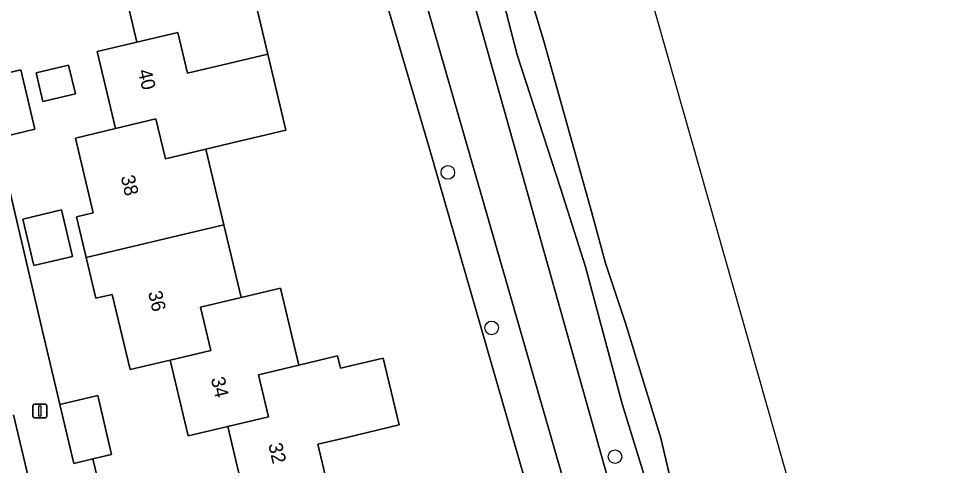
# Model space of a CAD drawing. Extents: x 158031 to 159244, y 380104 to 381214.
# Drawn here: x 159175.9 to 159243.5, y 380538.8 to 380570.8 of the extents above; entities that cross this region are included whole.
import ezdxf

# ---------------------------------------------------------------- set-up
doc = ezdxf.new("R2010")
doc.units = 0
for name, color, linetype in [('IMGEO_Boom', 7, 'Continuous'), ('IMGEO_Erf', 7, 'Continuous'), ('IMGEO_Groenvoorziening', 7, 'Continuous'), ('IMGEO_Lichtmast', 7, 'Continuous'), ('IMGEO_Oever', 7, 'Continuous'), ('IMGEO_Pand', 7, 'Continuous'), ('IMGEO_Pand_nummerreeks', 7, 'Continuous'), ('IMGEO_Voetpad_halfverhard', 7, 'Continuous'), ('IMGEO_Voetpad_open', 7, 'Continuous'), ('IMGEO_Waterloop', 7, 'Continuous')]:
    doc.layers.add(name, color=color, linetype=linetype)

msp = doc.modelspace()

# ---------------------------------------------------------------- linework, layer by layer
at = {"layer": 'IMGEO_Boom'}
for centre in [(159206.718, 380559.794), (159209.863, 380548.624), (159218.729, 380539.374)]:
    msp.add_circle(centre, 0.489, dxfattribs=at)
at = {"layer": 'IMGEO_Erf'}
for points in [[(159218.284, 380516.797), (159205.315, 380561.828), (159194.747, 380597.682)], [(159192.188, 380536.165), (159190.91, 380541.545), (159188.071, 380540.87), (159186.778, 380546.315), (159183.893, 380545.63), (159182.609, 380551.032), (159181.434, 380550.753), (159180.739, 380553.678), (159180.045, 380556.602), (159181.242, 380556.886), (159179.966, 380562.258), (159182.835, 380562.94), (159181.521, 380568.471), (159184.378, 380569.15), (159183.118, 380574.455)], [(159192.412, 380574.048), (159193.78, 380568.287), (159195.076, 380562.829), (159192.248, 380562.157), (159191.633, 380562.011), (159189.341, 380561.466), (159190.633, 380556.027), (159191.873, 380550.808), (159194.701, 380551.48), (159196.014, 380545.955), (159198.793, 380546.615), (159199.004, 380545.725), (159202.078, 380546.456), (159203.216, 380541.668), (159199.469, 380540.759), (159197.383, 380540.264), (159198.028, 380537.552)], [(159173.32, 380566.509), (159176.044, 380567.157), (159177.047, 380562.911), (159174.341, 380562.261), (159177.599, 380548.385), (159178.598, 380544.151), (159178.839, 380543.129), (159181.564, 380543.773), (159182.564, 380539.538), (159181.212, 380539.218), (159181.494, 380538.021)], [(159155.449, 380500), (159181.378, 380506.972), (159183.757, 380507.682), (159182.344, 380513.535), (159179.618, 380512.897), (159178.624, 380517.145), (159181.35, 380517.783), (159181.072, 380518.982), (159178.347, 380518.337), (159177.342, 380522.588), (159180.067, 380523.232), (159175.506, 380542.385)]]:
    msp.add_lwpolyline(points, dxfattribs=at)
for points in [[(159177.141, 380566.941), (159179.475, 380567.492), (159179.961, 380565.435), (159177.627, 380564.883)], [(159176.174, 380556.447), (159178.953, 380557.107), (159179.749, 380553.758), (159176.97, 380553.098)]]:
    msp.add_lwpolyline(points, close=True, dxfattribs=at)
at = {"layer": 'IMGEO_Groenvoorziening'}
for points in [[(159194.747, 380597.682), (159205.315, 380561.828), (159218.284, 380516.797)], [(159221.077, 380516.631), (159198.249, 380595.997)], [(159203.836, 380588.877), (159223.951, 380517.412), (159228.733, 380500.849), (159228.858, 380502.497), (159228.602, 380505.351), (159228.334, 380507.246), (159227.196, 380512.375), (159225.724, 380517.17), (159225.3, 380519.711), (159225.166, 380521.879), (159224.362, 380525.923), (159222.936, 380531.191), (159219.247, 380543.163), (159216.606, 380553.01), (159214.824, 380558.602), (159211.69, 380568.24), (159209.319, 380577.459)]]:
    msp.add_lwpolyline(points, dxfattribs=at)
at = {"layer": 'IMGEO_Lichtmast'}
for p, q in [((159176.911, 380542.255), (159176.911, 380543.055)), ((159176.911, 380543.055), (159176.911, 380542.255)), ((159177.011, 380543.155), (159177.801, 380543.155)), ((159177.801, 380543.155), (159177.011, 380543.155)), ((159177.901, 380543.055), (159177.901, 380542.255)), ((159177.901, 380542.255), (159177.901, 380543.055)), ((159177.801, 380542.155), (159177.011, 380542.155)), ((159177.011, 380542.155), (159177.801, 380542.155))]:
    msp.add_line(p, q, dxfattribs=at)
msp.add_lwpolyline([(159177.331, 380543.03), (159177.481, 380543.03), (159177.481, 380542.28), (159177.331, 380542.28), (159177.331, 380543.03)], dxfattribs=at)
for centre, start, end in [((159177.011, 380543.055), 90, 180), ((159177.011, 380543.055), 90, 180), ((159177.801, 380543.055), 0, 90), ((159177.801, 380543.055), 360, 90), ((159177.011, 380542.255), 180, 270), ((159177.011, 380542.255), 180, 270), ((159177.801, 380542.255), 270, 0), ((159177.801, 380542.255), 270, 0)]:
    msp.add_arc(centre, 0.1, start, end, dxfattribs=at)
at = {"layer": 'IMGEO_Oever'}
for points in [[(159223.485, 380534.484), (159222.014, 380540.698), (159219.481, 380548.959), (159218.05, 380553.276), (159217.069, 380556.884), (159213.612, 380569.232), (159209.278, 380583.569)], [(159209.319, 380577.459), (159211.69, 380568.24), (159214.824, 380558.602), (159216.606, 380553.01), (159219.247, 380543.163), (159222.936, 380531.191), (159224.362, 380525.923), (159225.166, 380521.879), (159225.3, 380519.711), (159225.724, 380517.17), (159227.196, 380512.375), (159228.334, 380507.246), (159228.602, 380505.351), (159228.858, 380502.497), (159228.733, 380500.849), (159228.772, 380500.708), (159229.273, 380498.906), (159230.15, 380495.658), (159230.227, 380495.387), (159230.857, 380480.539)]]:
    msp.add_lwpolyline(points, dxfattribs=at)
at = {"layer": 'IMGEO_Pand'}
for points in [[(159183.118, 380574.455), (159184.378, 380569.15), (159187.317, 380569.848), (159188.013, 380566.917), (159190.952, 380567.615), (159193.78, 380568.287), (159192.412, 380574.048), (159189.58, 380573.375), (159188.992, 380575.85)], [(159193.78, 380568.287), (159190.952, 380567.615), (159188.013, 380566.917), (159187.317, 380569.848), (159184.378, 380569.15), (159181.521, 380568.471), (159182.835, 380562.94), (159185.748, 380563.633), (159186.428, 380560.774), (159189.341, 380561.466), (159191.633, 380562.011), (159192.248, 380562.157), (159195.076, 380562.829)], [(159173.32, 380566.509), (159174.341, 380562.261), (159177.047, 380562.911), (159176.044, 380567.157)], [(159177.141, 380566.941), (159177.627, 380564.883), (159179.961, 380565.435), (159179.475, 380567.492)], [(159182.835, 380562.94), (159179.966, 380562.258), (159181.242, 380556.886), (159180.045, 380556.602), (159180.739, 380553.678), (159190.633, 380556.027), (159189.341, 380561.466), (159186.428, 380560.774), (159185.748, 380563.633)], [(159176.174, 380556.447), (159176.97, 380553.098), (159179.749, 380553.758), (159178.953, 380557.107)], [(159190.633, 380556.027), (159180.739, 380553.678), (159181.434, 380550.753), (159182.609, 380551.032), (159183.893, 380545.63), (159186.778, 380546.315), (159189.694, 380547.007), (159188.956, 380550.115), (159191.873, 380550.808)], [(159190.91, 380541.545), (159193.822, 380542.237), (159193.103, 380545.264), (159196.014, 380545.955), (159194.701, 380551.48), (159191.873, 380550.808), (159188.956, 380550.115), (159189.694, 380547.007), (159186.778, 380546.315), (159188.071, 380540.87)], [(159198.793, 380546.615), (159196.014, 380545.955), (159193.103, 380545.264), (159193.822, 380542.237), (159190.91, 380541.545), (159192.188, 380536.165), (159198.028, 380537.552), (159197.383, 380540.264), (159199.469, 380540.759), (159203.216, 380541.668), (159202.078, 380546.456), (159199.004, 380545.725)], [(159178.839, 380543.129), (159179.839, 380538.894), (159181.212, 380539.218), (159182.564, 380539.538), (159181.564, 380543.773)]]:
    msp.add_lwpolyline(points, close=True, dxfattribs=at)
at = {"layer": 'IMGEO_Voetpad_halfverhard'}
msp.add_lwpolyline([(159198.249, 380595.997), (159221.077, 380516.631), (159223.951, 380517.412), (159203.836, 380588.877), (159188.606, 380644.069)], dxfattribs=at)
at = {"layer": 'IMGEO_Voetpad_open'}
msp.add_lwpolyline([(159175.506, 380542.385), (159180.067, 380523.232), (159181.072, 380518.982), (159181.35, 380517.783), (159182.344, 380513.535), (159183.757, 380507.682), (159183.827, 380507.393), (159187.12, 380508.15), (159187.042, 380508.472), (159185.648, 380514.267), (159183.358, 380524.019), (159182.354, 380528.242), (159183.726, 380528.566), (159183.446, 380529.753), (159182.47, 380533.887), (159181.494, 380538.021), (159181.212, 380539.218), (159179.839, 380538.894), (159178.839, 380543.129), (159178.598, 380544.151), (159177.599, 380548.385), (159174.341, 380562.261)], dxfattribs=at)
at = {"layer": 'IMGEO_Waterloop'}
for points in [[(159237.448, 380464.211), (159243.523, 380494.187), (159235.614, 380522.021), (159170.246, 380752.074), (159169.614, 380754.299), (159160.368, 380787.585), (159129.863, 380897.406), (159100.14, 381004.411), (159063.316, 381136.982), (159052.501, 381214.188)], [(159209.278, 380583.569), (159213.612, 380569.232), (159217.069, 380556.884), (159218.05, 380553.276), (159219.481, 380548.959), (159222.014, 380540.698), (159223.485, 380534.484)]]:
    msp.add_lwpolyline(points, dxfattribs=at)

# ---------------------------------------------------------------- texts
at = {"layer": 'IMGEO_Pand_nummerreeks'}
for s, rotation, p in [('40', 283.36117, (159184.439, 380567.089)), ('38', 283.28795, (159183.21, 380559.482)), ('36', 283.28795, (159185.174, 380551.171)), ('34', 283.35835, (159189.685, 380544.979)), ('32', 283.36117, (159193.809, 380540.245))]:
    msp.add_text(s, height=1, rotation=rotation, dxfattribs=at).set_placement(p)

doc.saveas('drawing.dxf')
